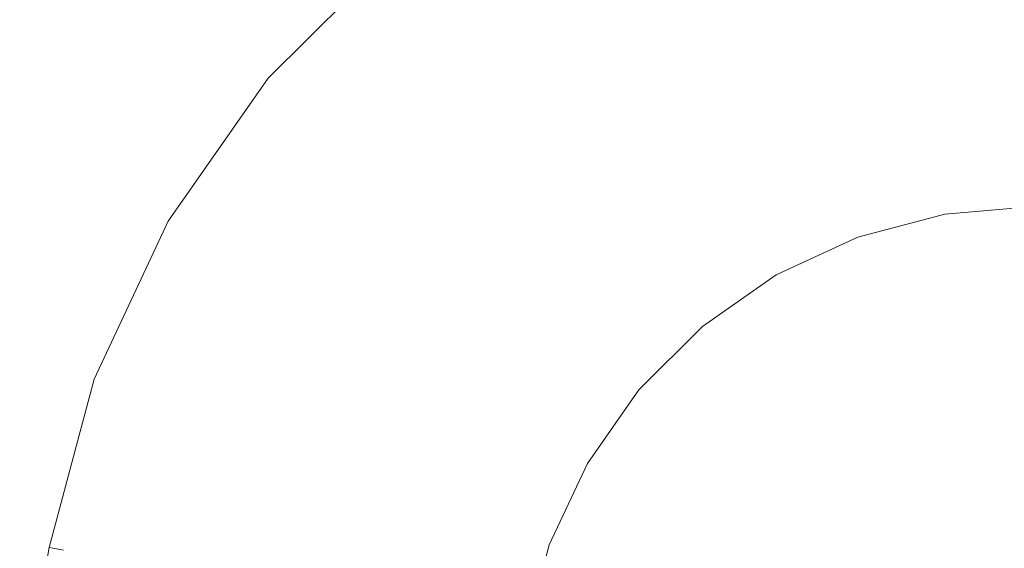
# Model space of a CAD drawing. Header units: millimetres. Extents: x -30280 to 309309, y -17460 to 4378.
# Tile 359 of 656: x 123476 to 123509, y -11008 to -10990. Entities that reach past the tile are written whole.
import ezdxf

# ---------------------------------------------------------------- set-up
doc = ezdxf.new("R2010")
doc.units = ezdxf.units.MM
doc.header["$MEASUREMENT"] = 0
doc.linetypes.add('Wipeout_Contour', pattern=[1000, 0, -1000])
doc.layers.add('P1_PLANTA PRIMERA_3_Nuevo_08_E_Envans secs', color=7, linetype='Continuous')
doc.layers.add('P1_PLANTA PRIMERA_3_Nuevo_09_EI_Mobiliari general', color=7, linetype='Continuous')
doc.layers.add('P1_PLANTA PRIMERA_3_Nuevo_09_EI_Mobiliari general_Pluma_Nº__1', color=7, linetype='Continuous', lineweight=5)

msp = doc.modelspace()

# ---------------------------------------------------------------- wipeouts: each hides what was drawn before it
at = {"color": 254, "linetype": 'Wipeout_Contour', "lineweight": 0, "ltscale": 744380.35708}
msp.add_wipeout([(125602.392, -8989.05), (119928.08, -8989.05), (119928.08, -9336.05), (125456.836, -9336.05), (125456.836, -11434.05), (125602.392, -11434.05)], dxfattribs=at).dxf.layer = 'P1_PLANTA PRIMERA_3_Nuevo_08_E_Envans secs'

# ---------------------------------------------------------------- next in the draw order: wipeouts: each hides what was drawn before it
at = {"color": 254, "linetype": 'Wipeout_Contour', "lineweight": 0, "ltscale": 13224043.01546531}
msp.add_wipeout([(124316.836, -9376.05), (119928.079, -9376.05), (119928.079, -11281.741), (119970.612, -11044.193), (119971.249, -11041.854), (119975.179, -11019.562), (119953.583, -11019.562), (119953.583, -10963.994), (119967.219, -10537.884), (120389.947, -10537.884), (120403.511, -10963.994), (120403.583, -11019.562), (120381.987, -11019.562), (120385.917, -11041.854), (120386.554, -11044.193), (120428.583, -11278.93), (120470.612, -11044.193), (120471.249, -11041.854), (120475.179, -11019.562), (120453.583, -11019.562), (120453.583, -10963.994), (120467.219, -10537.884), (120889.947, -10537.884), (120903.511, -10963.994), (120903.583, -11019.562), (120881.987, -11019.562), (120885.917, -11041.854), (120886.554, -11044.193), (120928.583, -11278.93), (120970.612, -11044.193), (120971.249, -11041.854), (120975.179, -11019.562), (120953.583, -11019.562), (120953.583, -10963.994), (120967.219, -10537.884), (121389.947, -10537.884), (121403.511, -10963.994), (121403.583, -11019.562), (121381.987, -11019.562), (121385.917, -11041.854), (121386.554, -11044.193), (121428.583, -11278.93), (121470.612, -11044.193), (121471.249, -11041.854), (121475.179, -11019.562), (121453.583, -11019.562), (121453.583, -10963.994), (121467.219, -10537.884), (121889.947, -10537.884), (121903.511, -10963.994), (121903.583, -11019.562), (121881.987, -11019.562), (121885.917, -11041.854), (121886.554, -11044.193), (121928.583, -11278.93), (121970.612, -11044.193), (121971.249, -11041.854), (121975.179, -11019.562), (121953.583, -11019.562), (121953.583, -10963.994), (121967.219, -10537.884), (122389.947, -10537.884), (122403.511, -10963.994), (122403.583, -11019.562), (122381.987, -11019.563), (122385.917, -11041.854), (122386.554, -11044.193), (122428.583, -11278.93), (122470.612, -11044.193), (122471.249, -11041.854), (122475.179, -11019.562), (122453.583, -11019.562), (122453.583, -10963.994), (122467.219, -10537.884), (122889.947, -10537.884), (122903.511, -10963.994), (122903.583, -11019.562), (122881.987, -11019.563), (122885.917, -11041.854), (122886.554, -11044.193), (122928.583, -11278.93), (122970.612, -11044.193), (122971.249, -11041.854), (122975.179, -11019.562), (122953.583, -11019.562), (122953.583, -10963.994), (122967.219, -10537.884), (123389.947, -10537.884), (123403.511, -10963.994), (123403.583, -11019.562), (123381.987, -11019.563), (123385.917, -11041.854), (123386.554, -11044.193), (123428.583, -11278.93), (123470.612, -11044.193), (123471.249, -11041.854), (123475.179, -11019.562), (123453.583, -11019.562), (123453.583, -10963.994), (123467.219, -10537.884), (123889.947, -10537.884), (123903.511, -10963.994), (123903.583, -11019.562), (123881.987, -11019.563), (123885.917, -11041.854), (123886.554, -11044.193), (123947.763, -11386.05), (124316.836, -11386.05)], dxfattribs=at).dxf.layer = 'P1_PLANTA PRIMERA_3_Nuevo_08_E_Envans secs'

# ---------------------------------------------------------------- next in the draw order: wipeouts: each hides what was drawn before it
at = {"color": 254, "linetype": 'Wipeout_Contour', "lineweight": 0, "ltscale": 1239668.575975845}
msp.add_wipeout([(123453.583, -10983.748), (123453.583, -11019.295), (123475.227, -11019.295), (123477.292, -11007.583), (123478.784, -11002.016), (123481.223, -10996.794), (123484.533, -10992.075), (123488.614, -10988.004), (123493.34, -10984.706), (123495.405, -10983.748)], dxfattribs=at).dxf.layer = 'P1_PLANTA PRIMERA_3_Nuevo_09_EI_Mobiliari general'

# ---------------------------------------------------------------- next in the draw order: wipeouts: each hides what was drawn before it
at = {"color": 254, "linetype": 'Wipeout_Contour', "lineweight": 0, "ltscale": 3476682.209337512}
msp.add_wipeout([(123493.049, -11010.362), (123491.473, -11019.295), (123497.48, -11017.694), (123503.14, -11017.221), (123678.583, -11017.677), (123854.026, -11017.194), (123859.686, -11017.694), (123865.236, -11019.146), (123864.118, -11010.361), (123863.349, -11007.494), (123862.092, -11004.803), (123860.387, -11002.372), (123858.285, -11000.276), (123855.85, -10998.576), (123853.157, -10997.327), (123850.287, -10996.565), (123847.328, -10996.314), (123691.775, -10996.726), (123678.583, -10996.763), (123665.392, -10996.8), (123509.838, -10996.292), (123506.879, -10996.565), (123504.009, -10997.327), (123501.316, -10998.576), (123498.881, -11000.276), (123496.779, -11002.372), (123495.074, -11004.803), (123493.818, -11007.494)], dxfattribs=at).dxf.layer = 'P1_PLANTA PRIMERA_3_Nuevo_09_EI_Mobiliari general'
at = {"color": 254, "linetype": 'Wipeout_Contour', "lineweight": 0, "ltscale": 371903.229884}
msp.add_wipeout([(123478.899, -11002.058), (123477.411, -11007.604), (123479.238, -11002.181)], dxfattribs=at).dxf.layer = 'P1_PLANTA PRIMERA_3_Nuevo_09_EI_Mobiliari general'

# ---------------------------------------------------------------- next in the draw order: linework, layer by layer
at = {"layer": 'P1_PLANTA PRIMERA_3_Nuevo_09_EI_Mobiliari general_Pluma_Nº__1', "color": 7, "linetype": 'Continuous', "lineweight": 5}
for p, q in [((123428.583, -11283.824), (123477.292, -11007.583)), ((123477.292, -11007.583), (123477.411, -11007.604)), ((123477.411, -11007.604), (123477.767, -11007.667))]:
    msp.add_line(p, q, dxfattribs=at)

# ---------------------------------------------------------------- next in the draw order: wipeouts: each hides what was drawn before it
at = {"color": 254, "linetype": 'Wipeout_Contour', "lineweight": 0, "ltscale": 371908.043786}
msp.add_wipeout([(123481.328, -10996.854), (123478.899, -11002.058), (123481.641, -10997.035)], dxfattribs=at).dxf.layer = 'P1_PLANTA PRIMERA_3_Nuevo_09_EI_Mobiliari general'
at = {"color": 254, "linetype": 'Wipeout_Contour', "lineweight": 0, "ltscale": 371906.595644}
msp.add_wipeout([(123479.791, -11002.383), (123478.347, -11007.769), (123480.543, -11002.657)], dxfattribs=at).dxf.layer = 'P1_PLANTA PRIMERA_3_Nuevo_09_EI_Mobiliari general'

# ---------------------------------------------------------------- next in the draw order: linework, layer by layer
at = {"layer": 'P1_PLANTA PRIMERA_3_Nuevo_09_EI_Mobiliari general_Pluma_Nº__1', "color": 7, "linetype": 'Continuous', "lineweight": 5}
msp.add_line((123477.292, -11007.583), (123478.785, -11002.016), dxfattribs=at)

# ---------------------------------------------------------------- next in the draw order: wipeouts: each hides what was drawn before it
at = {"color": 254, "linetype": 'Wipeout_Contour', "lineweight": 0, "ltscale": 371915.671404}
msp.add_wipeout([(123484.626, -10992.153), (123481.328, -10996.854), (123484.902, -10992.386)], dxfattribs=at).dxf.layer = 'P1_PLANTA PRIMERA_3_Nuevo_09_EI_Mobiliari general'
at = {"color": 254, "linetype": 'Wipeout_Contour', "lineweight": 0, "ltscale": 371911.199524}
msp.add_wipeout([(123482.151, -10997.33), (123479.791, -11002.383), (123482.843, -10997.731)], dxfattribs=at).dxf.layer = 'P1_PLANTA PRIMERA_3_Nuevo_09_EI_Mobiliari general'
at = {"color": 254, "linetype": 'Wipeout_Contour', "lineweight": 0, "ltscale": 371909.173764}
msp.add_wipeout([(123480.543, -11002.657), (123479.135, -11007.908), (123481.469, -11002.994)], dxfattribs=at).dxf.layer = 'P1_PLANTA PRIMERA_3_Nuevo_09_EI_Mobiliari general'

# ---------------------------------------------------------------- next in the draw order: wipeouts: each hides what was drawn before it
at = {"color": 254, "linetype": 'Wipeout_Contour', "lineweight": 0, "ltscale": 371925.857259}
msp.add_wipeout([(123488.692, -10988.098), (123484.626, -10992.153), (123488.923, -10988.374)], dxfattribs=at).dxf.layer = 'P1_PLANTA PRIMERA_3_Nuevo_09_EI_Mobiliari general'
at = {"color": 254, "linetype": 'Wipeout_Contour', "lineweight": 0, "ltscale": 371918.538448}
msp.add_wipeout([(123485.353, -10992.765), (123482.151, -10997.33), (123485.966, -10993.28)], dxfattribs=at).dxf.layer = 'P1_PLANTA PRIMERA_3_Nuevo_09_EI_Mobiliari general'
at = {"color": 254, "linetype": 'Wipeout_Contour', "lineweight": 0, "ltscale": 371913.637058}
msp.add_wipeout([(123482.843, -10997.731), (123480.543, -11002.657), (123483.697, -10998.224)], dxfattribs=at).dxf.layer = 'P1_PLANTA PRIMERA_3_Nuevo_09_EI_Mobiliari general'
at = {"color": 254, "linetype": 'Wipeout_Contour', "lineweight": 0, "ltscale": 495883.286756}
msp.add_wipeout([(123481.469, -11002.994), (123480.106, -11008.079), (123481.231, -11008.278), (123482.543, -11003.385)], dxfattribs=at).dxf.layer = 'P1_PLANTA PRIMERA_3_Nuevo_09_EI_Mobiliari general'

# ---------------------------------------------------------------- next in the draw order: linework, layer by layer
at = {"layer": 'P1_PLANTA PRIMERA_3_Nuevo_09_EI_Mobiliari general_Pluma_Nº__1', "color": 7, "linetype": 'Continuous', "lineweight": 5}
msp.add_line((123478.785, -11002.016), (123481.223, -10996.794), dxfattribs=at)

# ---------------------------------------------------------------- next in the draw order: wipeouts: each hides what was drawn before it
at = {"color": 254, "linetype": 'Wipeout_Contour', "lineweight": 0, "ltscale": 371928.358973}
msp.add_wipeout([(123489.301, -10988.826), (123485.353, -10992.765), (123489.815, -10989.44)], dxfattribs=at).dxf.layer = 'P1_PLANTA PRIMERA_3_Nuevo_09_EI_Mobiliari general'
at = {"color": 254, "linetype": 'Wipeout_Contour', "lineweight": 0, "ltscale": 371920.763753}
msp.add_wipeout([(123485.966, -10993.28), (123482.843, -10997.731), (123486.72, -10993.914)], dxfattribs=at).dxf.layer = 'P1_PLANTA PRIMERA_3_Nuevo_09_EI_Mobiliari general'
at = {"color": 254, "linetype": 'Wipeout_Contour', "lineweight": 0, "ltscale": 495888.583229}
msp.add_wipeout([(123483.697, -10998.224), (123481.469, -11002.994), (123482.543, -11003.385), (123484.686, -10998.796)], dxfattribs=at).dxf.layer = 'P1_PLANTA PRIMERA_3_Nuevo_09_EI_Mobiliari general'

# ---------------------------------------------------------------- next in the draw order: wipeouts: each hides what was drawn before it
at = {"color": 254, "linetype": 'Wipeout_Contour', "lineweight": 0, "ltscale": 371930.307012}
msp.add_wipeout([(123489.815, -10989.44), (123485.966, -10993.28), (123490.447, -10990.196)], dxfattribs=at).dxf.layer = 'P1_PLANTA PRIMERA_3_Nuevo_09_EI_Mobiliari general'
at = {"color": 254, "linetype": 'Wipeout_Contour', "lineweight": 0, "ltscale": 495897.26143}
msp.add_wipeout([(123486.72, -10993.914), (123483.697, -10998.224), (123484.686, -10998.796), (123487.595, -10994.649)], dxfattribs=at).dxf.layer = 'P1_PLANTA PRIMERA_3_Nuevo_09_EI_Mobiliari general'
at = {"color": 254, "linetype": 'Wipeout_Contour', "lineweight": 0, "ltscale": 495888.007819}
msp.add_wipeout([(123481.231, -11008.278), (123482.476, -11008.497), (123483.73, -11003.818), (123482.543, -11003.385)], dxfattribs=at).dxf.layer = 'P1_PLANTA PRIMERA_3_Nuevo_09_EI_Mobiliari general'

# ---------------------------------------------------------------- next in the draw order: wipeouts: each hides what was drawn before it
at = {"color": 254, "linetype": 'Wipeout_Contour', "lineweight": 0, "ltscale": 495909.055336}
msp.add_wipeout([(123490.447, -10990.196), (123486.72, -10993.914), (123487.595, -10994.649), (123491.181, -10991.072)], dxfattribs=at).dxf.layer = 'P1_PLANTA PRIMERA_3_Nuevo_09_EI_Mobiliari general'
at = {"color": 254, "linetype": 'Wipeout_Contour', "lineweight": 0, "ltscale": 495893.087583}
msp.add_wipeout([(123482.543, -11003.385), (123483.73, -11003.818), (123485.78, -10999.429), (123484.686, -10998.796)], dxfattribs=at).dxf.layer = 'P1_PLANTA PRIMERA_3_Nuevo_09_EI_Mobiliari general'

# ---------------------------------------------------------------- next in the draw order: wipeouts: each hides what was drawn before it
at = {"color": 254, "linetype": 'Wipeout_Contour', "lineweight": 0, "ltscale": 495923.60445}
msp.add_wipeout([(123494.765, -10987.183), (123490.447, -10990.196), (123491.181, -10991.072), (123495.334, -10988.174)], dxfattribs=at).dxf.layer = 'P1_PLANTA PRIMERA_3_Nuevo_09_EI_Mobiliari general'
at = {"color": 254, "linetype": 'Wipeout_Contour', "lineweight": 0, "ltscale": 495901.411775}
msp.add_wipeout([(123484.686, -10998.796), (123485.78, -10999.429), (123488.562, -10995.463), (123487.595, -10994.649)], dxfattribs=at).dxf.layer = 'P1_PLANTA PRIMERA_3_Nuevo_09_EI_Mobiliari general'
at = {"color": 254, "linetype": 'Wipeout_Contour', "lineweight": 0, "ltscale": 495893.13088}
msp.add_wipeout([(123483.73, -11003.818), (123482.476, -11008.497), (123483.802, -11008.731), (123484.996, -11004.279)], dxfattribs=at).dxf.layer = 'P1_PLANTA PRIMERA_3_Nuevo_09_EI_Mobiliari general'

# ---------------------------------------------------------------- next in the draw order: linework, layer by layer
at = {"layer": 'P1_PLANTA PRIMERA_3_Nuevo_09_EI_Mobiliari general_Pluma_Nº__1', "color": 7, "linetype": 'Continuous', "lineweight": 5}
msp.add_line((123481.223, -10996.794), (123484.533, -10992.075), dxfattribs=at)

# ---------------------------------------------------------------- next in the draw order: wipeouts: each hides what was drawn before it
at = {"color": 254, "linetype": 'Wipeout_Contour', "lineweight": 0, "ltscale": 495912.725066}
msp.add_wipeout([(123487.595, -10994.649), (123488.562, -10995.463), (123491.992, -10992.042), (123491.181, -10991.072)], dxfattribs=at).dxf.layer = 'P1_PLANTA PRIMERA_3_Nuevo_09_EI_Mobiliari general'
at = {"color": 254, "linetype": 'Wipeout_Contour', "lineweight": 0, "ltscale": 495897.975724}
msp.add_wipeout([(123485.78, -10999.429), (123483.73, -11003.818), (123484.996, -11004.279), (123486.946, -11000.103)], dxfattribs=at).dxf.layer = 'P1_PLANTA PRIMERA_3_Nuevo_09_EI_Mobiliari general'

# ---------------------------------------------------------------- next in the draw order: wipeouts: each hides what was drawn before it
at = {"color": 254, "linetype": 'Wipeout_Contour', "lineweight": 0, "ltscale": 495926.681554}
msp.add_wipeout([(123491.181, -10991.072), (123491.992, -10992.042), (123495.964, -10989.269), (123495.334, -10988.174)], dxfattribs=at).dxf.layer = 'P1_PLANTA PRIMERA_3_Nuevo_09_EI_Mobiliari general'
at = {"color": 254, "linetype": 'Wipeout_Contour', "lineweight": 0, "ltscale": 495905.915943}
msp.add_wipeout([(123488.562, -10995.463), (123485.78, -10999.429), (123486.946, -11000.103), (123489.593, -10996.33)], dxfattribs=at).dxf.layer = 'P1_PLANTA PRIMERA_3_Nuevo_09_EI_Mobiliari general'
at = {"color": 254, "linetype": 'Wipeout_Contour', "lineweight": 0, "ltscale": 495898.500202}
msp.add_wipeout([(123484.996, -11004.279), (123483.802, -11008.731), (123485.17, -11008.972), (123486.301, -11004.755)], dxfattribs=at).dxf.layer = 'P1_PLANTA PRIMERA_3_Nuevo_09_EI_Mobiliari general'

# ---------------------------------------------------------------- next in the draw order: wipeouts: each hides what was drawn before it
at = {"color": 254, "linetype": 'Wipeout_Contour', "lineweight": 0, "ltscale": 495916.707847}
msp.add_wipeout([(123491.992, -10992.042), (123488.562, -10995.463), (123489.593, -10996.33), (123492.856, -10993.075)], dxfattribs=at).dxf.layer = 'P1_PLANTA PRIMERA_3_Nuevo_09_EI_Mobiliari general'
at = {"color": 254, "linetype": 'Wipeout_Contour', "lineweight": 0, "ltscale": 495903.099059}
msp.add_wipeout([(123486.946, -11000.103), (123484.996, -11004.279), (123486.301, -11004.755), (123488.148, -11000.798)], dxfattribs=at).dxf.layer = 'P1_PLANTA PRIMERA_3_Nuevo_09_EI_Mobiliari general'

# ---------------------------------------------------------------- next in the draw order: linework, layer by layer
at = {"layer": 'P1_PLANTA PRIMERA_3_Nuevo_09_EI_Mobiliari general_Pluma_Nº__1', "color": 7, "linetype": 'Continuous', "lineweight": 5}
msp.add_line((123484.533, -10992.075), (123488.614, -10988.004), dxfattribs=at)

# ---------------------------------------------------------------- next in the draw order: wipeouts: each hides what was drawn before it
at = {"color": 254, "linetype": 'Wipeout_Contour', "lineweight": 0, "ltscale": 495930.021388}
msp.add_wipeout([(123495.964, -10989.269), (123491.992, -10992.042), (123492.856, -10993.075), (123496.636, -10990.437)], dxfattribs=at).dxf.layer = 'P1_PLANTA PRIMERA_3_Nuevo_09_EI_Mobiliari general'
at = {"color": 254, "linetype": 'Wipeout_Contour', "lineweight": 0, "ltscale": 495910.637026}
msp.add_wipeout([(123489.593, -10996.33), (123486.946, -11000.103), (123488.148, -11000.798), (123490.656, -10997.224)], dxfattribs=at).dxf.layer = 'P1_PLANTA PRIMERA_3_Nuevo_09_EI_Mobiliari general'
at = {"color": 254, "linetype": 'Wipeout_Contour', "lineweight": 0, "ltscale": 495903.952592}
msp.add_wipeout([(123486.301, -11004.755), (123485.17, -11008.972), (123486.538, -11009.214), (123487.606, -11005.23)], dxfattribs=at).dxf.layer = 'P1_PLANTA PRIMERA_3_Nuevo_09_EI_Mobiliari general'

# ---------------------------------------------------------------- next in the draw order: wipeouts: each hides what was drawn before it
at = {"color": 254, "linetype": 'Wipeout_Contour', "lineweight": 0, "ltscale": 495945.449822}
msp.add_wipeout([(123500.359, -10987.23), (123495.964, -10989.269), (123496.636, -10990.437), (123500.817, -10988.497)], dxfattribs=at).dxf.layer = 'P1_PLANTA PRIMERA_3_Nuevo_09_EI_Mobiliari general'
at = {"color": 254, "linetype": 'Wipeout_Contour', "lineweight": 0, "ltscale": 495920.882632}
msp.add_wipeout([(123492.856, -10993.075), (123489.593, -10996.33), (123490.656, -10997.224), (123493.747, -10994.14)], dxfattribs=at).dxf.layer = 'P1_PLANTA PRIMERA_3_Nuevo_09_EI_Mobiliari general'
at = {"color": 254, "linetype": 'Wipeout_Contour', "lineweight": 0, "ltscale": 495908.301882}
msp.add_wipeout([(123488.148, -11000.798), (123486.301, -11004.755), (123487.606, -11005.23), (123489.351, -11001.494)], dxfattribs=at).dxf.layer = 'P1_PLANTA PRIMERA_3_Nuevo_09_EI_Mobiliari general'

# ---------------------------------------------------------------- next in the draw order: wipeouts: each hides what was drawn before it
at = {"color": 254, "linetype": 'Wipeout_Contour', "lineweight": 0, "ltscale": 495933.522466}
msp.add_wipeout([(123496.636, -10990.437), (123492.856, -10993.075), (123493.747, -10994.14), (123497.328, -10991.641)], dxfattribs=at).dxf.layer = 'P1_PLANTA PRIMERA_3_Nuevo_09_EI_Mobiliari general'
at = {"color": 254, "linetype": 'Wipeout_Contour', "lineweight": 0, "ltscale": 495915.431559}
msp.add_wipeout([(123490.656, -10997.224), (123488.148, -11000.798), (123489.351, -11001.494), (123491.719, -10998.118)], dxfattribs=at).dxf.layer = 'P1_PLANTA PRIMERA_3_Nuevo_09_EI_Mobiliari general'
at = {"color": 254, "linetype": 'Wipeout_Contour', "lineweight": 0, "ltscale": 495909.322361}
msp.add_wipeout([(123487.606, -11005.23), (123486.538, -11009.214), (123487.865, -11009.447), (123488.872, -11005.692)], dxfattribs=at).dxf.layer = 'P1_PLANTA PRIMERA_3_Nuevo_09_EI_Mobiliari general'

# ---------------------------------------------------------------- next in the draw order: wipeouts: each hides what was drawn before it
at = {"color": 254, "linetype": 'Wipeout_Contour', "lineweight": 0, "ltscale": 495948.170308}
msp.add_wipeout([(123500.817, -10988.497), (123496.636, -10990.437), (123497.328, -10991.641), (123501.289, -10989.803)], dxfattribs=at).dxf.layer = 'P1_PLANTA PRIMERA_3_Nuevo_09_EI_Mobiliari general'
at = {"color": 254, "linetype": 'Wipeout_Contour', "lineweight": 0, "ltscale": 495925.122585}
msp.add_wipeout([(123493.747, -10994.14), (123490.656, -10997.224), (123491.719, -10998.118), (123494.639, -10995.205)], dxfattribs=at).dxf.layer = 'P1_PLANTA PRIMERA_3_Nuevo_09_EI_Mobiliari general'
at = {"color": 254, "linetype": 'Wipeout_Contour', "lineweight": 0, "ltscale": 495913.426108}
msp.add_wipeout([(123489.351, -11001.494), (123487.606, -11005.23), (123488.872, -11005.692), (123490.517, -11002.168)], dxfattribs=at).dxf.layer = 'P1_PLANTA PRIMERA_3_Nuevo_09_EI_Mobiliari general'

# ---------------------------------------------------------------- next in the draw order: wipeouts: each hides what was drawn before it
at = {"color": 254, "linetype": 'Wipeout_Contour', "lineweight": 0, "ltscale": 495937.078446}
msp.add_wipeout([(123497.328, -10991.641), (123493.747, -10994.14), (123494.639, -10995.205), (123498.021, -10992.845)], dxfattribs=at).dxf.layer = 'P1_PLANTA PRIMERA_3_Nuevo_09_EI_Mobiliari general'
at = {"color": 254, "linetype": 'Wipeout_Contour', "lineweight": 0, "ltscale": 495920.153895}
msp.add_wipeout([(123491.719, -10998.118), (123489.351, -11001.494), (123490.517, -11002.168), (123492.75, -10998.985)], dxfattribs=at).dxf.layer = 'P1_PLANTA PRIMERA_3_Nuevo_09_EI_Mobiliari general'
at = {"color": 254, "linetype": 'Wipeout_Contour', "lineweight": 0, "ltscale": 495914.446361}
msp.add_wipeout([(123487.865, -11009.447), (123489.109, -11009.667), (123490.059, -11006.124), (123488.872, -11005.692)], dxfattribs=at).dxf.layer = 'P1_PLANTA PRIMERA_3_Nuevo_09_EI_Mobiliari general'

# ---------------------------------------------------------------- next in the draw order: wipeouts: each hides what was drawn before it
at = {"color": 254, "linetype": 'Wipeout_Contour', "lineweight": 0, "ltscale": 495950.933777}
msp.add_wipeout([(123501.289, -10989.803), (123497.328, -10991.641), (123498.021, -10992.845), (123501.761, -10991.11)], dxfattribs=at).dxf.layer = 'P1_PLANTA PRIMERA_3_Nuevo_09_EI_Mobiliari general'
at = {"color": 254, "linetype": 'Wipeout_Contour', "lineweight": 0, "ltscale": 495929.298938}
msp.add_wipeout([(123494.639, -10995.205), (123491.719, -10998.118), (123492.75, -10998.985), (123495.503, -10996.238)], dxfattribs=at).dxf.layer = 'P1_PLANTA PRIMERA_3_Nuevo_09_EI_Mobiliari general'
at = {"color": 254, "linetype": 'Wipeout_Contour', "lineweight": 0, "ltscale": 495918.316088}
msp.add_wipeout([(123488.872, -11005.692), (123490.059, -11006.124), (123491.611, -11002.801), (123490.517, -11002.168)], dxfattribs=at).dxf.layer = 'P1_PLANTA PRIMERA_3_Nuevo_09_EI_Mobiliari general'

# ---------------------------------------------------------------- next in the draw order: wipeouts: each hides what was drawn before it
at = {"color": 254, "linetype": 'Wipeout_Contour', "lineweight": 0, "ltscale": 495966.265332}
msp.add_wipeout([(123505.509, -10988.683), (123501.289, -10989.803), (123501.761, -10991.11), (123505.747, -10990.051)], dxfattribs=at).dxf.layer = 'P1_PLANTA PRIMERA_3_Nuevo_09_EI_Mobiliari general'
at = {"color": 254, "linetype": 'Wipeout_Contour', "lineweight": 0, "ltscale": 495940.581376}
msp.add_wipeout([(123498.021, -10992.845), (123494.639, -10995.205), (123495.503, -10996.238), (123498.692, -10994.013)], dxfattribs=at).dxf.layer = 'P1_PLANTA PRIMERA_3_Nuevo_09_EI_Mobiliari general'
at = {"color": 254, "linetype": 'Wipeout_Contour', "lineweight": 0, "ltscale": 495924.66063}
msp.add_wipeout([(123490.517, -11002.168), (123491.611, -11002.801), (123493.718, -10999.798), (123492.75, -10998.985)], dxfattribs=at).dxf.layer = 'P1_PLANTA PRIMERA_3_Nuevo_09_EI_Mobiliari general'
at = {"color": 254, "linetype": 'Wipeout_Contour', "lineweight": 0, "ltscale": 495919.168953}
msp.add_wipeout([(123490.059, -11006.124), (123489.109, -11009.667), (123490.234, -11009.865), (123491.133, -11006.515)], dxfattribs=at).dxf.layer = 'P1_PLANTA PRIMERA_3_Nuevo_09_EI_Mobiliari general'

# ---------------------------------------------------------------- next in the draw order: wipeouts: each hides what was drawn before it
at = {"color": 254, "linetype": 'Wipeout_Contour', "lineweight": 0, "ltscale": 495953.65639}
msp.add_wipeout([(123501.761, -10991.11), (123498.021, -10992.845), (123498.692, -10994.013), (123502.219, -10992.376)], dxfattribs=at).dxf.layer = 'P1_PLANTA PRIMERA_3_Nuevo_09_EI_Mobiliari general'
at = {"color": 254, "linetype": 'Wipeout_Contour', "lineweight": 0, "ltscale": 495933.284911}
msp.add_wipeout([(123492.75, -10998.985), (123493.718, -10999.798), (123496.314, -10997.208), (123495.503, -10996.238)], dxfattribs=at).dxf.layer = 'P1_PLANTA PRIMERA_3_Nuevo_09_EI_Mobiliari general'
at = {"color": 254, "linetype": 'Wipeout_Contour', "lineweight": 0, "ltscale": 495922.823347}
msp.add_wipeout([(123491.611, -11002.801), (123490.059, -11006.124), (123491.133, -11006.515), (123492.6, -11003.373)], dxfattribs=at).dxf.layer = 'P1_PLANTA PRIMERA_3_Nuevo_09_EI_Mobiliari general'

# ---------------------------------------------------------------- next in the draw order: wipeouts: each hides what was drawn before it
at = {"color": 254, "linetype": 'Wipeout_Contour', "lineweight": 0, "ltscale": 495968.124538}
msp.add_wipeout([(123505.747, -10990.051), (123501.761, -10991.11), (123502.219, -10992.376), (123505.978, -10991.379)], dxfattribs=at).dxf.layer = 'P1_PLANTA PRIMERA_3_Nuevo_09_EI_Mobiliari general'
at = {"color": 254, "linetype": 'Wipeout_Contour', "lineweight": 0, "ltscale": 495943.924972}
msp.add_wipeout([(123495.503, -10996.238), (123496.314, -10997.208), (123499.322, -10995.109), (123498.692, -10994.013)], dxfattribs=at).dxf.layer = 'P1_PLANTA PRIMERA_3_Nuevo_09_EI_Mobiliari general'
at = {"color": 254, "linetype": 'Wipeout_Contour', "lineweight": 0, "ltscale": 495928.81498}
msp.add_wipeout([(123493.718, -10999.798), (123491.611, -11002.801), (123492.6, -11003.373), (123494.592, -11000.533)], dxfattribs=at).dxf.layer = 'P1_PLANTA PRIMERA_3_Nuevo_09_EI_Mobiliari general'
at = {"color": 254, "linetype": 'Wipeout_Contour', "lineweight": 0, "ltscale": 371942.297426}
msp.add_wipeout([(123491.133, -11006.515), (123490.234, -11009.865), (123492.059, -11006.853)], dxfattribs=at).dxf.layer = 'P1_PLANTA PRIMERA_3_Nuevo_09_EI_Mobiliari general'

# ---------------------------------------------------------------- next in the draw order: wipeouts: each hides what was drawn before it
at = {"color": 254, "linetype": 'Wipeout_Contour', "lineweight": 0, "ltscale": 495983.545621}
msp.add_wipeout([(123509.856, -10989.703), (123505.747, -10990.051), (123505.978, -10991.379), (123509.852, -10991.05)], dxfattribs=at).dxf.layer = 'P1_PLANTA PRIMERA_3_Nuevo_09_EI_Mobiliari general'
at = {"color": 254, "linetype": 'Wipeout_Contour', "lineweight": 0, "ltscale": 495956.255608}
msp.add_wipeout([(123498.692, -10994.013), (123499.322, -10995.109), (123502.649, -10993.565), (123502.219, -10992.376)], dxfattribs=at).dxf.layer = 'P1_PLANTA PRIMERA_3_Nuevo_09_EI_Mobiliari general'
at = {"color": 254, "linetype": 'Wipeout_Contour', "lineweight": 0, "ltscale": 495936.959579}
msp.add_wipeout([(123496.314, -10997.208), (123493.718, -10999.798), (123494.592, -11000.533), (123497.047, -10998.084)], dxfattribs=at).dxf.layer = 'P1_PLANTA PRIMERA_3_Nuevo_09_EI_Mobiliari general'
at = {"color": 254, "linetype": 'Wipeout_Contour', "lineweight": 0, "ltscale": 371945.066923}
msp.add_wipeout([(123492.6, -11003.373), (123491.133, -11006.515), (123493.454, -11003.866)], dxfattribs=at).dxf.layer = 'P1_PLANTA PRIMERA_3_Nuevo_09_EI_Mobiliari general'
at = {"color": 254, "linetype": 'Wipeout_Contour', "lineweight": 0, "ltscale": 371944.964807}
msp.add_wipeout([(123492.059, -11006.853), (123491.205, -11010.036), (123492.811, -11007.127)], dxfattribs=at).dxf.layer = 'P1_PLANTA PRIMERA_3_Nuevo_09_EI_Mobiliari general'

# ---------------------------------------------------------------- next in the draw order: wipeouts: each hides what was drawn before it
at = {"color": 254, "linetype": 'Wipeout_Contour', "lineweight": 0, "ltscale": 495969.900102}
msp.add_wipeout([(123502.219, -10992.376), (123502.649, -10993.565), (123506.194, -10992.624), (123505.978, -10991.379)], dxfattribs=at).dxf.layer = 'P1_PLANTA PRIMERA_3_Nuevo_09_EI_Mobiliari general'
at = {"color": 254, "linetype": 'Wipeout_Contour', "lineweight": 0, "ltscale": 495947.007861}
msp.add_wipeout([(123499.322, -10995.109), (123496.314, -10997.208), (123497.047, -10998.084), (123499.892, -10996.099)], dxfattribs=at).dxf.layer = 'P1_PLANTA PRIMERA_3_Nuevo_09_EI_Mobiliari general'
at = {"color": 254, "linetype": 'Wipeout_Contour', "lineweight": 0, "ltscale": 371949.540906}
msp.add_wipeout([(123494.592, -11000.533), (123492.6, -11003.373), (123495.347, -11001.168)], dxfattribs=at).dxf.layer = 'P1_PLANTA PRIMERA_3_Nuevo_09_EI_Mobiliari general'
at = {"color": 254, "linetype": 'Wipeout_Contour', "lineweight": 0, "ltscale": 371947.601071}
msp.add_wipeout([(123493.454, -11003.866), (123492.059, -11006.853), (123494.146, -11004.267)], dxfattribs=at).dxf.layer = 'P1_PLANTA PRIMERA_3_Nuevo_09_EI_Mobiliari general'
at = {"color": 254, "linetype": 'Wipeout_Contour', "lineweight": 0, "ltscale": 371948.438089}
msp.add_wipeout([(123493.364, -11007.328), (123492.573, -11010.278), (123493.703, -11007.452)], dxfattribs=at).dxf.layer = 'P1_PLANTA PRIMERA_3_Nuevo_09_EI_Mobiliari general'

# ---------------------------------------------------------------- next in the draw order: linework, layer by layer
at = {"layer": 'P1_PLANTA PRIMERA_3_Nuevo_09_EI_Mobiliari general_Pluma_Nº__1', "color": 7, "linetype": 'Continuous', "lineweight": 5}
msp.add_line((123493.048, -11010.362), (123493.817, -11007.494), dxfattribs=at)

# ---------------------------------------------------------------- next in the draw order: wipeouts: each hides what was drawn before it
at = {"color": 254, "linetype": 'Wipeout_Contour', "lineweight": 0, "ltscale": 495984.443383}
msp.add_wipeout([(123505.978, -10991.379), (123506.194, -10992.624), (123509.849, -10992.314), (123509.852, -10991.05)], dxfattribs=at).dxf.layer = 'P1_PLANTA PRIMERA_3_Nuevo_09_EI_Mobiliari general'
at = {"color": 254, "linetype": 'Wipeout_Contour', "lineweight": 0, "ltscale": 495958.652707}
msp.add_wipeout([(123502.649, -10993.565), (123499.322, -10995.109), (123499.892, -10996.099), (123503.038, -10994.639)], dxfattribs=at).dxf.layer = 'P1_PLANTA PRIMERA_3_Nuevo_09_EI_Mobiliari general'
at = {"color": 254, "linetype": 'Wipeout_Contour', "lineweight": 0, "ltscale": 371955.557181}
msp.add_wipeout([(123497.047, -10998.084), (123494.592, -11000.533), (123497.68, -10998.84)], dxfattribs=at).dxf.layer = 'P1_PLANTA PRIMERA_3_Nuevo_09_EI_Mobiliari general'
at = {"color": 254, "linetype": 'Wipeout_Contour', "lineweight": 0, "ltscale": 371951.865228}
msp.add_wipeout([(123495.347, -11001.168), (123493.454, -11003.866), (123495.959, -11001.683)], dxfattribs=at).dxf.layer = 'P1_PLANTA PRIMERA_3_Nuevo_09_EI_Mobiliari general'
at = {"color": 254, "linetype": 'Wipeout_Contour', "lineweight": 0, "ltscale": 371950.921939}
msp.add_wipeout([(123494.656, -11004.562), (123493.364, -11007.328), (123494.969, -11004.742)], dxfattribs=at).dxf.layer = 'P1_PLANTA PRIMERA_3_Nuevo_09_EI_Mobiliari general'

# ---------------------------------------------------------------- next in the draw order: linework, layer by layer
at = {"layer": 'P1_PLANTA PRIMERA_3_Nuevo_09_EI_Mobiliari general_Pluma_Nº__1', "color": 7, "linetype": 'Continuous', "lineweight": 5}
msp.add_line((123493.817, -11007.494), (123495.074, -11004.803), dxfattribs=at)

# ---------------------------------------------------------------- next in the draw order: wipeouts: each hides what was drawn before it
at = {"color": 254, "linetype": 'Wipeout_Contour', "lineweight": 0, "ltscale": 495971.538356}
msp.add_wipeout([(123506.194, -10992.624), (123502.649, -10993.565), (123503.038, -10994.639), (123506.39, -10993.749)], dxfattribs=at).dxf.layer = 'P1_PLANTA PRIMERA_3_Nuevo_09_EI_Mobiliari general'
at = {"color": 254, "linetype": 'Wipeout_Contour', "lineweight": 0, "ltscale": 371962.921126}
msp.add_wipeout([(123499.892, -10996.099), (123497.047, -10998.084), (123500.383, -10996.954)], dxfattribs=at).dxf.layer = 'P1_PLANTA PRIMERA_3_Nuevo_09_EI_Mobiliari general'
at = {"color": 254, "linetype": 'Wipeout_Contour', "lineweight": 0, "ltscale": 371957.599727}
msp.add_wipeout([(123497.68, -10998.84), (123495.347, -11001.168), (123498.193, -10999.454)], dxfattribs=at).dxf.layer = 'P1_PLANTA PRIMERA_3_Nuevo_09_EI_Mobiliari general'
at = {"color": 254, "linetype": 'Wipeout_Contour', "lineweight": 0, "ltscale": 371954.925331}
msp.add_wipeout([(123496.41, -11002.062), (123494.656, -11004.562), (123496.686, -11002.294)], dxfattribs=at).dxf.layer = 'P1_PLANTA PRIMERA_3_Nuevo_09_EI_Mobiliari general'

# ---------------------------------------------------------------- next in the draw order: linework, layer by layer
at = {"layer": 'P1_PLANTA PRIMERA_3_Nuevo_09_EI_Mobiliari general_Pluma_Nº__1', "color": 7, "linetype": 'Continuous', "lineweight": 5}
msp.add_line((123495.074, -11004.803), (123496.779, -11002.372), dxfattribs=at)

# ---------------------------------------------------------------- next in the draw order: wipeouts: each hides what was drawn before it
at = {"color": 254, "linetype": 'Wipeout_Contour', "lineweight": 0, "ltscale": 495985.272837}
msp.add_wipeout([(123509.849, -10992.314), (123506.194, -10992.624), (123506.39, -10993.749), (123509.846, -10993.456)], dxfattribs=at).dxf.layer = 'P1_PLANTA PRIMERA_3_Nuevo_09_EI_Mobiliari general'
at = {"color": 254, "linetype": 'Wipeout_Contour', "lineweight": 0, "ltscale": 371971.404862}
msp.add_wipeout([(123503.038, -10994.639), (123499.892, -10996.099), (123503.373, -10995.566)], dxfattribs=at).dxf.layer = 'P1_PLANTA PRIMERA_3_Nuevo_09_EI_Mobiliari general'
at = {"color": 254, "linetype": 'Wipeout_Contour', "lineweight": 0, "ltscale": 371964.618212}
msp.add_wipeout([(123500.383, -10996.954), (123497.68, -10998.84), (123500.782, -10997.647)], dxfattribs=at).dxf.layer = 'P1_PLANTA PRIMERA_3_Nuevo_09_EI_Mobiliari general'
at = {"color": 254, "linetype": 'Wipeout_Contour', "lineweight": 0, "ltscale": 371960.297434}
msp.add_wipeout([(123498.572, -10999.905), (123496.41, -11002.062), (123498.803, -11000.182)], dxfattribs=at).dxf.layer = 'P1_PLANTA PRIMERA_3_Nuevo_09_EI_Mobiliari general'

# ---------------------------------------------------------------- next in the draw order: linework, layer by layer
at = {"layer": 'P1_PLANTA PRIMERA_3_Nuevo_09_EI_Mobiliari general_Pluma_Nº__1', "color": 7, "linetype": 'Continuous', "lineweight": 5}
msp.add_line((123496.779, -11002.372), (123498.881, -11000.275), dxfattribs=at)

# ---------------------------------------------------------------- next in the draw order: wipeouts: each hides what was drawn before it
at = {"color": 254, "linetype": 'Wipeout_Contour', "lineweight": 0, "ltscale": 371980.744165}
msp.add_wipeout([(123506.39, -10993.749), (123503.038, -10994.639), (123506.559, -10994.721)], dxfattribs=at).dxf.layer = 'P1_PLANTA PRIMERA_3_Nuevo_09_EI_Mobiliari general'
at = {"color": 254, "linetype": 'Wipeout_Contour', "lineweight": 0, "ltscale": 371972.702986}
msp.add_wipeout([(123503.373, -10995.566), (123500.383, -10996.954), (123503.645, -10996.319)], dxfattribs=at).dxf.layer = 'P1_PLANTA PRIMERA_3_Nuevo_09_EI_Mobiliari general'
at = {"color": 254, "linetype": 'Wipeout_Contour', "lineweight": 0, "ltscale": 371966.864157}
msp.add_wipeout([(123501.076, -10998.158), (123498.572, -10999.905), (123501.255, -10998.471)], dxfattribs=at).dxf.layer = 'P1_PLANTA PRIMERA_3_Nuevo_09_EI_Mobiliari general'

# ---------------------------------------------------------------- next in the draw order: linework, layer by layer
at = {"layer": 'P1_PLANTA PRIMERA_3_Nuevo_09_EI_Mobiliari general_Pluma_Nº__1', "color": 7, "linetype": 'Continuous', "lineweight": 5}
msp.add_line((123498.881, -11000.275), (123501.316, -10998.576), dxfattribs=at)

# ---------------------------------------------------------------- next in the draw order: wipeouts: each hides what was drawn before it
at = {"color": 254, "linetype": 'Wipeout_Contour', "lineweight": 0, "ltscale": 371990.565341}
msp.add_wipeout([(123509.846, -10993.456), (123506.39, -10993.749), (123509.843, -10994.442)], dxfattribs=at).dxf.layer = 'P1_PLANTA PRIMERA_3_Nuevo_09_EI_Mobiliari general'
at = {"color": 254, "linetype": 'Wipeout_Contour', "lineweight": 0, "ltscale": 371981.615679}
msp.add_wipeout([(123506.559, -10994.721), (123503.373, -10995.566), (123506.696, -10995.509)], dxfattribs=at).dxf.layer = 'P1_PLANTA PRIMERA_3_Nuevo_09_EI_Mobiliari general'
at = {"color": 254, "linetype": 'Wipeout_Contour', "lineweight": 0, "ltscale": 371974.421617}
msp.add_wipeout([(123503.845, -10996.873), (123501.076, -10998.158), (123503.968, -10997.212)], dxfattribs=at).dxf.layer = 'P1_PLANTA PRIMERA_3_Nuevo_09_EI_Mobiliari general'

# ---------------------------------------------------------------- next in the draw order: linework, layer by layer
at = {"layer": 'P1_PLANTA PRIMERA_3_Nuevo_09_EI_Mobiliari general_Pluma_Nº__1', "color": 7, "linetype": 'Continuous', "lineweight": 5}
msp.add_line((123501.316, -10998.576), (123504.01, -10997.327), dxfattribs=at)

# ---------------------------------------------------------------- next in the draw order: wipeouts: each hides what was drawn before it
at = {"color": 254, "linetype": 'Wipeout_Contour', "lineweight": 0, "ltscale": 371990.977455}
msp.add_wipeout([(123509.843, -10994.442), (123506.559, -10994.721), (123509.841, -10995.242)], dxfattribs=at).dxf.layer = 'P1_PLANTA PRIMERA_3_Nuevo_09_EI_Mobiliari general'
at = {"color": 254, "linetype": 'Wipeout_Contour', "lineweight": 0, "ltscale": 371982.742492}
msp.add_wipeout([(123506.797, -10996.089), (123503.845, -10996.873), (123506.858, -10996.445)], dxfattribs=at).dxf.layer = 'P1_PLANTA PRIMERA_3_Nuevo_09_EI_Mobiliari general'

# ---------------------------------------------------------------- next in the draw order: linework, layer by layer
at = {"layer": 'P1_PLANTA PRIMERA_3_Nuevo_09_EI_Mobiliari general_Pluma_Nº__1', "color": 7, "linetype": 'Continuous', "lineweight": 5}
msp.add_line((123504.01, -10997.327), (123506.879, -10996.565), dxfattribs=at)

# ---------------------------------------------------------------- next in the draw order: wipeouts: each hides what was drawn before it
at = {"color": 254, "linetype": 'Wipeout_Contour', "lineweight": 0, "ltscale": 371991.568897}
msp.add_wipeout([(123509.839, -10995.831), (123506.797, -10996.089), (123509.838, -10996.192)], dxfattribs=at).dxf.layer = 'P1_PLANTA PRIMERA_3_Nuevo_09_EI_Mobiliari general'

# ---------------------------------------------------------------- next in the draw order: linework, layer by layer
at = {"layer": 'P1_PLANTA PRIMERA_3_Nuevo_09_EI_Mobiliari general_Pluma_Nº__1', "color": 7, "linetype": 'Continuous', "lineweight": 5}
msp.add_line((123506.879, -10996.565), (123509.838, -10996.314), dxfattribs=at)

doc.saveas('drawing.dxf')
